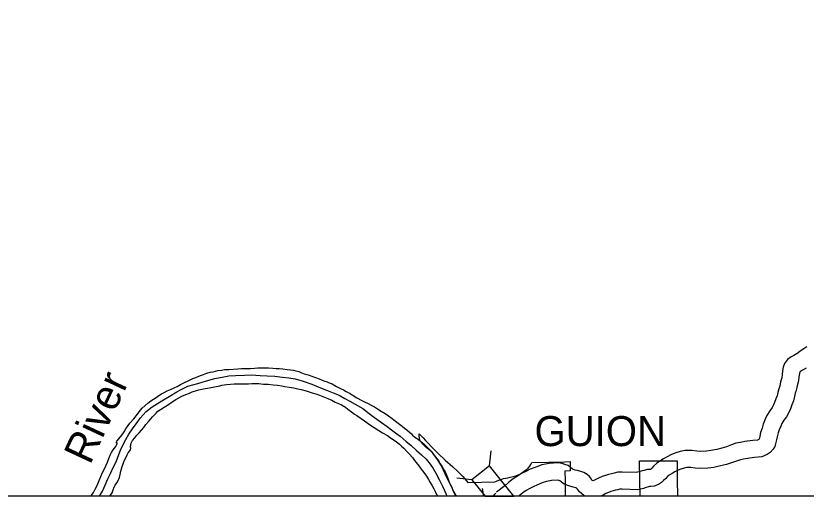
# Model space of a CAD drawing. Extents: x 1377389 to 1380723, y 1168351 to 1170484.
# Drawn here: x 1378028 to 1378167.1, y 1169604.3 to 1169688.8 of the extents above; entities that cross this region are included whole.
import ezdxf

# ---------------------------------------------------------------- set-up
doc = ezdxf.new("R2010")
doc.units = 0
doc.layers.add('B_Fill', color=7, linetype='Continuous')
doc.layers.add('B_Text', color=7, linetype='Continuous')

msp = doc.modelspace()

# ---------------------------------------------------------------- linework, layer by layer
at = {"layer": 'B_Fill'}
for p, q in [((1378098.97, 1169614.98), (1378098.99, 1169615.24)), ((1378098.97, 1169614.83), (1378098.97, 1169614.98)), ((1378099.04, 1169614.55), (1378098.97, 1169614.83)), ((1378098.99, 1169615.24), (1378099.71, 1169614.53)), ((1378099.08, 1169614.33), (1378099.04, 1169614.55)), ((1378099.11, 1169614.12), (1378099.08, 1169614.33)), ((1378099.71, 1169614.53), (1378100.13, 1169614.1)), ((1378099.23, 1169613.9), (1378099.11, 1169614.12)), ((1378099.68, 1169613.35), (1378099.23, 1169613.9)), ((1378100.21, 1169612.86), (1378099.68, 1169613.35)), ((1378100.13, 1169614.1), (1378101.66, 1169612.48)), ((1378100.66, 1169612.54), (1378100.21, 1169612.86)), ((1378101, 1169612.24), (1378100.66, 1169612.54)), ((1378101.39, 1169611.82), (1378101, 1169612.24)), ((1378101.72, 1169611.41), (1378101.39, 1169611.82)), ((1378101.66, 1169612.48), (1378102.28, 1169611.87)), ((1378102.21, 1169610.71), (1378101.72, 1169611.41)), ((1378102.28, 1169611.87), (1378103.59, 1169610.61)), ((1378111.36, 1169609.65), (1378111.66, 1169612.27)), ((1378102.94, 1169609.63), (1378102.21, 1169610.71)), ((1378103.59, 1169610.61), (1378104.91, 1169609.44)), ((1378118.66, 1169609.88), (1378118.81, 1169610.21)), ((1378118.81, 1169610.21), (1378124.62, 1169610.34)), ((1378124.62, 1169610.34), (1378125.56, 1169610.36)), ((1378125.56, 1169610.36), (1378125.57, 1169608.73)), ((1378137.79, 1169610.5), (1378144.38, 1169610.52)), ((1378137.82, 1169607.14), (1378137.79, 1169610.5)), ((1378144.38, 1169610.52), (1378144.41, 1169607.13)), ((1378103.94, 1169607.46), (1378102.94, 1169609.63)), ((1378104.91, 1169609.44), (1378105.73, 1169608.67)), ((1378105.73, 1169608.67), (1378106.68, 1169607.73)), ((1378111.36, 1169609.65), (1378108.27, 1169607.18)), ((1378115.64, 1169604.28), (1378111.36, 1169609.65)), ((1378117.09, 1169608.38), (1378117.49, 1169608.66)), ((1378117.49, 1169608.66), (1378117.91, 1169608.99)), ((1378117.91, 1169608.99), (1378118.19, 1169609.24)), ((1378118.19, 1169609.24), (1378118.47, 1169609.56)), ((1378118.47, 1169609.56), (1378118.66, 1169609.88)), ((1378125.57, 1169608.73), (1378124.64, 1169608.71)), ((1378124.64, 1169608.71), (1378124.66, 1169607.06)), ((1378104.36, 1169606.62), (1378103.94, 1169607.46)), ((1378108.27, 1169607.18), (1378105.65, 1169607.47)), ((1378106.68, 1169607.73), (1378107.34, 1169607)), ((1378113.02, 1169607.09), (1378113.45, 1169607.24)), ((1378113.45, 1169607.24), (1378113.82, 1169607.37)), ((1378113.82, 1169607.37), (1378114.19, 1169607.46)), ((1378114.19, 1169607.46), (1378114.62, 1169607.54)), ((1378114.62, 1169607.54), (1378115.03, 1169607.62)), ((1378115.03, 1169607.62), (1378115.56, 1169607.74)), ((1378115.56, 1169607.74), (1378116, 1169607.87)), ((1378116, 1169607.87), (1378116.43, 1169608.03)), ((1378116.43, 1169608.03), (1378116.69, 1169608.16)), ((1378116.69, 1169608.16), (1378117.09, 1169608.38)), ((1378104.78, 1169605.7), (1378104.36, 1169606.62)), ((1378107.34, 1169607), (1378107.57, 1169606.7)), ((1378107.57, 1169606.7), (1378112.3, 1169606.8)), ((1378108.27, 1169607.18), (1378110.58, 1169604.28)), ((1378112.3, 1169606.8), (1378112.6, 1169606.93)), ((1378112.6, 1169606.93), (1378113.02, 1169607.09)), ((1378124.66, 1169607.06), (1378124.7, 1169604.28)), ((1378137.89, 1169604.28), (1378137.82, 1169607.14)), ((1378144.41, 1169607.13), (1378144.48, 1169604.28)), ((1378105.09, 1169605.13), (1378104.78, 1169605.7)), ((1378105.51, 1169604.4), (1378105.09, 1169605.13)), ((1378110.4, 1169604.28), (1378110.15, 1169605.61)), ((1378110.4, 1169604.28), (1378110.15, 1169605.61)), ((1378105.57, 1169604.28), (1378105.51, 1169604.4)), ((1378124.7, 1169604.28), (1378105.57, 1169604.28)), ((1378110.58, 1169604.28), (1378115.64, 1169604.28)), ((1378144.48, 1169604.28), (1378137.89, 1169604.28))]:
    msp.add_line(p, q, dxfattribs=at)
for points in [[(1378167.23, 1169630.55), (1378166.6, 1169630.12), (1378166.01, 1169629.72), (1378165.46, 1169629.34)], [(1378165.52, 1169629.38), (1378164.95, 1169629.04), (1378164.48, 1169628.77), (1378163.81, 1169628.31), (1378163.29, 1169627.61), (1378163.05, 1169626.97), (1378162.95, 1169626.31), (1378162.86, 1169625.66), (1378162.8, 1169625.12), (1378162.61, 1169624.38), (1378162.44, 1169623.65), (1378162.3, 1169623.17), (1378162.14, 1169622.54), (1378161.99, 1169621.96), (1378161.79, 1169621.39), (1378161.55, 1169620.76), (1378161.37, 1169620.33), (1378161.09, 1169619.85), (1378160.69, 1169619.29), (1378160.2, 1169618.49), (1378159.87, 1169617.8), (1378159.53, 1169616.97), (1378159.33, 1169616.26), (1378159.08, 1169615.46), (1378158.95, 1169614.84), (1378158.86, 1169614.47), (1378158.8, 1169614.26), (1378158.78, 1169614.24), (1378158.55, 1169614.13), (1378157.71, 1169614.07), (1378156.32, 1169613.89), (1378155.53, 1169613.73), (1378154.75, 1169613.6), (1378153.98, 1169613.31), (1378153.06, 1169612.99), (1378152.25, 1169612.75), (1378151.36, 1169612.52), (1378150.34, 1169612.3), (1378149.54, 1169612.2), (1378148.56, 1169612.15), (1378147.88, 1169612.21), (1378146.96, 1169612.32), (1378145.83, 1169612.3), (1378144.94, 1169612.16), (1378144, 1169611.87), (1378143.28, 1169611.55), (1378142.61, 1169611.23), (1378141.98, 1169610.87), (1378141.32, 1169610.47), (1378140.74, 1169610.03), (1378140.26, 1169609.55), (1378139.92, 1169609.21), (1378139.75, 1169609.05), (1378139.68, 1169609), (1378139.63, 1169608.98), (1378139.62, 1169608.98), (1378139.17, 1169608.98), (1378138.51, 1169608.82), (1378138.04, 1169608.66), (1378137.68, 1169608.55), (1378137.18, 1169608.43), (1378134.73, 1169608.5), (1378133.98, 1169608.48), (1378133.32, 1169608.36), (1378132.82, 1169608.23), (1378132.33, 1169608.11), (1378131.78, 1169607.95), (1378131.18, 1169607.73), (1378130.54, 1169607.45), (1378129.99, 1169607.16), (1378129.59, 1169606.96), (1378129.46, 1169607.07), (1378129.31, 1169607.28), (1378128.95, 1169607.76), (1378128.55, 1169608.1), (1378127.96, 1169608.44), (1378127.44, 1169608.62), (1378126.85, 1169608.78), (1378126.44, 1169608.88), (1378126, 1169609.06), (1378125.19, 1169609.66), (1378124.62, 1169609.88), (1378124.17, 1169610.01), (1378123.4, 1169610.12), (1378121.89, 1169610.06), (1378120.59, 1169609.79), (1378119.55, 1169609.41), (1378118.55, 1169609.01), (1378117.88, 1169608.7), (1378117, 1169608.25), (1378116.29, 1169607.82), (1378115.51, 1169607.34), (1378114.69, 1169606.7), (1378114.06, 1169606.12), (1378112.62, 1169604.97)], [(1378041.24, 1169604.28), (1378041.28, 1169604.33), (1378041.65, 1169604.94), (1378041.98, 1169605.5), (1378042.31, 1169606.18), (1378042.67, 1169607.03), (1378042.94, 1169607.72), (1378043.29, 1169608.44), (1378043.54, 1169608.95), (1378043.85, 1169609.61), (1378044.13, 1169610.25), (1378044.35, 1169610.9), (1378044.62, 1169611.51), (1378044.86, 1169611.96), (1378045.14, 1169612.41), (1378045.36, 1169612.75), (1378045.6, 1169613.05), (1378045.74, 1169613.27), (1378045.87, 1169613.52), (1378045.87, 1169613.6), (1378045.81, 1169613.65), (1378045.72, 1169613.65), (1378045.68, 1169613.71), (1378045.76, 1169613.95), (1378046.45, 1169614.75), (1378046.86, 1169615.25), (1378047.08, 1169615.61), (1378047.36, 1169616.1), (1378047.75, 1169616.7), (1378048.05, 1169617.1), (1378048.79, 1169617.9), (1378049.43, 1169618.7), (1378049.9, 1169619.33), (1378050.24, 1169619.79), (1378051.22, 1169620.66), (1378051.79, 1169621.03), (1378052.69, 1169621.63), (1378053.19, 1169621.97), (1378053.66, 1169622.27), (1378054.09, 1169622.54), (1378054.65, 1169622.81), (1378055.22, 1169623.04), (1378055.85, 1169623.32), (1378056.4, 1169623.6), (1378056.96, 1169623.93), (1378057.69, 1169624.28), (1378058.32, 1169624.59), (1378059.16, 1169624.95), (1378059.7, 1169625.16), (1378060.5, 1169625.49), (1378061.01, 1169625.71), (1378061.63, 1169625.93), (1378062.22, 1169626.1), (1378062.7, 1169626.17), (1378063.13, 1169626.26), (1378063.57, 1169626.37), (1378064.19, 1169626.46), (1378064.74, 1169626.54), (1378065.16, 1169626.57), (1378065.48, 1169626.57), (1378067.09, 1169626.7), (1378067.7, 1169626.72), (1378068.42, 1169626.75), (1378069.29, 1169626.76), (1378070, 1169626.81), (1378070.57, 1169626.84), (1378071.53, 1169626.86), (1378072.49, 1169626.85), (1378073.24, 1169626.78), (1378073.83, 1169626.75), (1378074.33, 1169626.74), (1378075, 1169626.67), (1378075.74, 1169626.56), (1378076.33, 1169626.48), (1378076.85, 1169626.42)], [(1378041.24, 1169604.28), (1378041.28, 1169604.33), (1378041.65, 1169604.94), (1378041.98, 1169605.5), (1378042.31, 1169606.18), (1378042.67, 1169607.03), (1378042.94, 1169607.72), (1378043.29, 1169608.44), (1378043.54, 1169608.95), (1378043.85, 1169609.61), (1378044.13, 1169610.25), (1378044.35, 1169610.9), (1378044.62, 1169611.51), (1378044.86, 1169611.96), (1378045.14, 1169612.41), (1378045.36, 1169612.75), (1378045.6, 1169613.05), (1378045.74, 1169613.27), (1378045.87, 1169613.52), (1378045.87, 1169613.6), (1378045.81, 1169613.65), (1378045.72, 1169613.65), (1378045.68, 1169613.71), (1378045.76, 1169613.95), (1378046.45, 1169614.75), (1378046.86, 1169615.25), (1378047.08, 1169615.61), (1378047.36, 1169616.1), (1378047.75, 1169616.7), (1378048.05, 1169617.1), (1378048.79, 1169617.9), (1378049.43, 1169618.7), (1378049.9, 1169619.33), (1378050.24, 1169619.79), (1378051.22, 1169620.66), (1378051.79, 1169621.03), (1378052.69, 1169621.63), (1378053.19, 1169621.97), (1378053.66, 1169622.27), (1378054.09, 1169622.54), (1378054.65, 1169622.81), (1378055.22, 1169623.04), (1378055.85, 1169623.32), (1378056.4, 1169623.6), (1378056.96, 1169623.93), (1378057.69, 1169624.28), (1378058.32, 1169624.59), (1378059.16, 1169624.95), (1378059.7, 1169625.16), (1378060.5, 1169625.49), (1378061.01, 1169625.71), (1378061.63, 1169625.93), (1378062.22, 1169626.1), (1378062.7, 1169626.17), (1378063.13, 1169626.26), (1378063.57, 1169626.37), (1378064.19, 1169626.46), (1378064.74, 1169626.54), (1378065.16, 1169626.57), (1378065.48, 1169626.57), (1378067.09, 1169626.7), (1378067.7, 1169626.72), (1378068.42, 1169626.75), (1378069.29, 1169626.76), (1378070, 1169626.81), (1378070.57, 1169626.84), (1378071.53, 1169626.86), (1378072.49, 1169626.85), (1378073.24, 1169626.78), (1378073.83, 1169626.75), (1378074.33, 1169626.74), (1378075, 1169626.67), (1378075.74, 1169626.56), (1378076.33, 1169626.48), (1378076.85, 1169626.42)], [(1378167.08, 1169626.82), (1378166.48, 1169626.45), (1378166.08, 1169626.22), (1378165.96, 1169626.14), (1378165.91, 1169625.86), (1378165.83, 1169625.29), (1378165.76, 1169624.59), (1378165.52, 1169623.68), (1378165.34, 1169622.87), (1378165.19, 1169622.38), (1378165.05, 1169621.8), (1378164.85, 1169621.07), (1378164.6, 1169620.36), (1378164.33, 1169619.64), (1378164.06, 1169618.99), (1378163.62, 1169618.24), (1378163.2, 1169617.64), (1378162.84, 1169617.05), (1378162.62, 1169616.59), (1378162.37, 1169615.98), (1378162.2, 1169615.4), (1378161.98, 1169614.7), (1378161.88, 1169614.2), (1378161.76, 1169613.7), (1378161.57, 1169613.05), (1378161.29, 1169612.57), (1378160.78, 1169611.94), (1378160.24, 1169611.6), (1378159.3, 1169611.18), (1378158.02, 1169611.08), (1378156.8, 1169610.93), (1378156.08, 1169610.78), (1378155.54, 1169610.69), (1378154.99, 1169610.49), (1378153.98, 1169610.14), (1378153.06, 1169609.86), (1378152.05, 1169609.6), (1378150.83, 1169609.34), (1378149.8, 1169609.21), (1378148.51, 1169609.14), (1378147.56, 1169609.22), (1378146.81, 1169609.32), (1378146.09, 1169609.3), (1378145.61, 1169609.23), (1378145.05, 1169609.06), (1378144.55, 1169608.83), (1378144.01, 1169608.57), (1378143.49, 1169608.28), (1378143.01, 1169607.99), (1378142.72, 1169607.77), (1378142.38, 1169607.42), (1378142.02, 1169607.07), (1378141.63, 1169606.69), (1378141.1, 1169606.35), (1378140.38, 1169606.03), (1378139.74, 1169605.98), (1378139.52, 1169605.98), (1378139.36, 1169605.94), (1378138.96, 1169605.81), (1378138.47, 1169605.65), (1378137.49, 1169605.42), (1378134.72, 1169605.5), (1378134.29, 1169605.49), (1378133.97, 1169605.43), (1378133.54, 1169605.32), (1378133.11, 1169605.21), (1378132.71, 1169605.1), (1378132.3, 1169604.95), (1378131.85, 1169604.75), (1378131.37, 1169604.49), (1378130.96, 1169604.28)], [(1378042.75, 1169604.28), (1378043.24, 1169605.19), (1378043.73, 1169606.25), (1378044.19, 1169607.32), (1378044.65, 1169608.3), (1378045.22, 1169609.44), (1378045.67, 1169610.35), (1378046.13, 1169611.59), (1378046.42, 1169612.35), (1378046.88, 1169613.37), (1378047.37, 1169614.27), (1378047.9, 1169615.18), (1378048.68, 1169616.33), (1378049.25, 1169617.05), (1378049.91, 1169617.98), (1378050.39, 1169618.57), (1378050.92, 1169619.16), (1378051.98, 1169620), (1378052.93, 1169620.58), (1378054.02, 1169621.21), (1378055.02, 1169621.8), (1378056.32, 1169622.61), (1378056.97, 1169622.98), (1378058.3, 1169623.61), (1378060.05, 1169624.1), (1378061.58, 1169624.56), (1378063.03, 1169624.95), (1378064.6, 1169625.28), (1378065.52, 1169625.44), (1378066.69, 1169625.52), (1378068.28, 1169625.59), (1378069.48, 1169625.6), (1378071.03, 1169625.53), (1378072.27, 1169625.46), (1378073.59, 1169625.36), (1378074.92, 1169625.24), (1378076.06, 1169625.08), (1378077.16, 1169624.93), (1378078.39, 1169624.54), (1378080.12, 1169623.96), (1378081.33, 1169623.48), (1378082.71, 1169622.93), (1378083.84, 1169622.44), (1378084.89, 1169622.02), (1378085.93, 1169621.47), (1378086.78, 1169621), (1378087.74, 1169620.47), (1378089.06, 1169619.68), (1378090.19, 1169618.85), (1378091.16, 1169618.14), (1378092.35, 1169617.25), (1378093.38, 1169616.52), (1378094.12, 1169615.97), (1378094.83, 1169615.41), (1378095.64, 1169614.84), (1378096.73, 1169613.92), (1378097.53, 1169613.23), (1378098.56, 1169612.23), (1378099.4, 1169611.56), (1378100.25, 1169610.79), (1378100.9, 1169609.94), (1378101.43, 1169609.17), (1378101.93, 1169608.31), (1378102.55, 1169607.09), (1378103.13, 1169605.94), (1378103.66, 1169604.75), (1378103.89, 1169604.28)], [(1378076.85, 1169626.42), (1378077.3, 1169626.33), (1378077.81, 1169626.19), (1378078.18, 1169626.05), (1378078.77, 1169625.8), (1378079.44, 1169625.6), (1378080.12, 1169625.36), (1378081.4, 1169624.91), (1378082.23, 1169624.57), (1378082.79, 1169624.38), (1378083.17, 1169624.22), (1378083.68, 1169624.02), (1378084.45, 1169623.56), (1378085.04, 1169623.26), (1378085.7, 1169623.01), (1378086.17, 1169622.71), (1378086.87, 1169622.35), (1378087.4, 1169621.99), (1378088.03, 1169621.56), (1378088.76, 1169621.18), (1378089.37, 1169620.89), (1378090.03, 1169620.57), (1378090.55, 1169620.31), (1378091.11, 1169619.97), (1378091.68, 1169619.62), (1378092.28, 1169619.23), (1378092.99, 1169618.81), (1378093.61, 1169618.44), (1378094.22, 1169617.96), (1378094.82, 1169617.49), (1378095.52, 1169616.94), (1378095.99, 1169616.59), (1378096.4, 1169616.26), (1378096.81, 1169615.95), (1378097.3, 1169615.52), (1378097.62, 1169615.25), (1378097.84, 1169615.01), (1378098.22, 1169614.69), (1378098.55, 1169614.46), (1378098.9, 1169614.23), (1378099.25, 1169613.96), (1378099.54, 1169613.72), (1378099.86, 1169613.44), (1378100.3, 1169613.02), (1378100.67, 1169612.62), (1378101.08, 1169612.18), (1378101.47, 1169611.71), (1378101.81, 1169611.28), (1378102.01, 1169611.05), (1378102.1, 1169610.94), (1378102.48, 1169610.44), (1378102.7, 1169609.97), (1378103.02, 1169609.49), (1378103.33, 1169608.94), (1378103.56, 1169608.55), (1378103.84, 1169607.85), (1378104.09, 1169607.27), (1378104.27, 1169606.76), (1378104.52, 1169606.26), (1378104.74, 1169605.86), (1378104.85, 1169605.47), (1378105.06, 1169605.04), (1378105.26, 1169604.58), (1378105.42, 1169604.28)], [(1378076.85, 1169626.42), (1378077.3, 1169626.33), (1378077.81, 1169626.19), (1378078.18, 1169626.05), (1378078.77, 1169625.8), (1378079.44, 1169625.6), (1378080.12, 1169625.36), (1378081.4, 1169624.91), (1378082.23, 1169624.57), (1378082.79, 1169624.38), (1378083.17, 1169624.22), (1378083.68, 1169624.02), (1378084.45, 1169623.56), (1378085.04, 1169623.26), (1378085.7, 1169623.01), (1378086.17, 1169622.71), (1378086.87, 1169622.35), (1378087.4, 1169621.99), (1378088.03, 1169621.56), (1378088.76, 1169621.18), (1378089.37, 1169620.89), (1378090.03, 1169620.57), (1378090.55, 1169620.31), (1378091.11, 1169619.97), (1378091.68, 1169619.62), (1378092.28, 1169619.23), (1378092.99, 1169618.81), (1378093.61, 1169618.44), (1378094.22, 1169617.96), (1378094.82, 1169617.49), (1378095.52, 1169616.94), (1378095.99, 1169616.59), (1378096.4, 1169616.26), (1378096.81, 1169615.95), (1378097.3, 1169615.52), (1378097.62, 1169615.25), (1378097.84, 1169615.01), (1378098.22, 1169614.69), (1378098.55, 1169614.46), (1378098.9, 1169614.23), (1378099.25, 1169613.96), (1378099.54, 1169613.72), (1378099.86, 1169613.44), (1378100.3, 1169613.02), (1378100.67, 1169612.62), (1378101.08, 1169612.18), (1378101.47, 1169611.71), (1378101.81, 1169611.28), (1378102.01, 1169611.05), (1378102.1, 1169610.94), (1378102.48, 1169610.44), (1378102.7, 1169609.97), (1378103.02, 1169609.49), (1378103.33, 1169608.94), (1378103.56, 1169608.55), (1378103.84, 1169607.85), (1378104.09, 1169607.27), (1378104.27, 1169606.76), (1378104.52, 1169606.26), (1378104.74, 1169605.86), (1378104.85, 1169605.47), (1378105.06, 1169605.04), (1378105.26, 1169604.58), (1378105.42, 1169604.28)], [(1378044.55, 1169604.28), (1378044.69, 1169604.44), (1378044.96, 1169604.89), (1378045.14, 1169605.4), (1378045.31, 1169605.86), (1378045.52, 1169606.22), (1378045.81, 1169606.65), (1378046.01, 1169607.02), (1378046.25, 1169607.55), (1378046.36, 1169608.12), (1378046.46, 1169608.69), (1378046.7, 1169609.53), (1378046.97, 1169610.13), (1378047.16, 1169610.59), (1378047.35, 1169611.05), (1378047.58, 1169611.56), (1378047.79, 1169611.9), (1378048.06, 1169612.23), (1378048.18, 1169612.43), (1378048.25, 1169612.71), (1378048.21, 1169612.93), (1378048.22, 1169613.32), (1378048.3, 1169613.58), (1378048.56, 1169614.06), (1378048.95, 1169614.57), (1378049.31, 1169614.99), (1378049.69, 1169615.45), (1378050.1, 1169615.88), (1378050.52, 1169616.38), (1378050.91, 1169616.89), (1378051.39, 1169617.48), (1378051.77, 1169617.89), (1378052.07, 1169618.24), (1378052.41, 1169618.6), (1378052.71, 1169618.91), (1378053, 1169619.24), (1378053.49, 1169619.55), (1378054.12, 1169619.93), (1378054.71, 1169620.31), (1378055.72, 1169621.02), (1378056.15, 1169621.27), (1378056.67, 1169621.56), (1378057.24, 1169621.86), (1378057.91, 1169622.15), (1378058.6, 1169622.4), (1378059.06, 1169622.62), (1378059.65, 1169622.82), (1378060.2, 1169622.97), (1378060.77, 1169623.09), (1378061.35, 1169623.21), (1378061.72, 1169623.29), (1378062.39, 1169623.39), (1378063, 1169623.52), (1378063.9, 1169623.7), (1378064.28, 1169623.79), (1378065.07, 1169623.94), (1378065.81, 1169624), (1378066.43, 1169624.03), (1378067.25, 1169624.07), (1378068.41, 1169624.02), (1378068.96, 1169624.07), (1378069.57, 1169624.08), (1378070.16, 1169624.09), (1378070.78, 1169624.08), (1378071.6, 1169624.01), (1378072.43, 1169623.97), (1378073.27, 1169623.85), (1378074.07, 1169623.78), (1378074.84, 1169623.69), (1378075.38, 1169623.57), (1378076.1, 1169623.47), (1378076.95, 1169623.35), (1378077.62, 1169623.18), (1378078.24, 1169623.06), (1378079.11, 1169622.79), (1378079.62, 1169622.66), (1378080.31, 1169622.41), (1378080.82, 1169622.27), (1378081.43, 1169622.07), (1378082.89, 1169621.47), (1378083.62, 1169621.15), (1378084.23, 1169620.84), (1378084.77, 1169620.58), (1378085.32, 1169620.33), (1378086.02, 1169619.91), (1378086.46, 1169619.57), (1378087.06, 1169619.09), (1378087.59, 1169618.73), (1378088, 1169618.45)], [(1378044.55, 1169604.28), (1378044.69, 1169604.44), (1378044.96, 1169604.89), (1378045.14, 1169605.4), (1378045.31, 1169605.86), (1378045.52, 1169606.22), (1378045.81, 1169606.65), (1378046.01, 1169607.02), (1378046.25, 1169607.55), (1378046.36, 1169608.12), (1378046.46, 1169608.69), (1378046.7, 1169609.53), (1378046.97, 1169610.13), (1378047.16, 1169610.59), (1378047.35, 1169611.05), (1378047.58, 1169611.56), (1378047.79, 1169611.9), (1378048.06, 1169612.23), (1378048.18, 1169612.43), (1378048.25, 1169612.71), (1378048.21, 1169612.93), (1378048.22, 1169613.32), (1378048.3, 1169613.58), (1378048.56, 1169614.06), (1378048.95, 1169614.57), (1378049.31, 1169614.99), (1378049.69, 1169615.45), (1378050.1, 1169615.88), (1378050.52, 1169616.38), (1378050.91, 1169616.89), (1378051.39, 1169617.48), (1378051.77, 1169617.89), (1378052.07, 1169618.24), (1378052.41, 1169618.6), (1378052.71, 1169618.91), (1378053, 1169619.24), (1378053.49, 1169619.55), (1378054.12, 1169619.93), (1378054.71, 1169620.31), (1378055.72, 1169621.02), (1378056.15, 1169621.27), (1378056.67, 1169621.56), (1378057.24, 1169621.86), (1378057.91, 1169622.15), (1378058.6, 1169622.4), (1378059.06, 1169622.62), (1378059.65, 1169622.82), (1378060.2, 1169622.97), (1378060.77, 1169623.09), (1378061.35, 1169623.21), (1378061.72, 1169623.29), (1378062.39, 1169623.39), (1378063, 1169623.52), (1378063.9, 1169623.7), (1378064.28, 1169623.79), (1378065.07, 1169623.94), (1378065.81, 1169624), (1378066.43, 1169624.03), (1378067.25, 1169624.07), (1378068.41, 1169624.02), (1378068.96, 1169624.07), (1378069.57, 1169624.08), (1378070.16, 1169624.09), (1378070.78, 1169624.08), (1378071.6, 1169624.01), (1378072.43, 1169623.97), (1378073.27, 1169623.85), (1378074.07, 1169623.78), (1378074.84, 1169623.69), (1378075.38, 1169623.57), (1378076.1, 1169623.47), (1378076.95, 1169623.35), (1378077.62, 1169623.18), (1378078.24, 1169623.06), (1378079.11, 1169622.79), (1378079.62, 1169622.66), (1378080.31, 1169622.41), (1378080.82, 1169622.27), (1378081.43, 1169622.07), (1378082.89, 1169621.47), (1378083.62, 1169621.15), (1378084.23, 1169620.84), (1378084.77, 1169620.58), (1378085.32, 1169620.33), (1378086.02, 1169619.91), (1378086.46, 1169619.57), (1378087.06, 1169619.09), (1378087.59, 1169618.73), (1378088, 1169618.45)], [(1378088, 1169618.45), (1378089.35, 1169617.52), (1378090.41, 1169616.79), (1378092.56, 1169615.43), (1378093.43, 1169614.93), (1378093.96, 1169614.57), (1378094.6, 1169614.13), (1378095.02, 1169613.85), (1378095.54, 1169613.41), (1378095.89, 1169613.07), (1378096.32, 1169612.72), (1378096.82, 1169612.15), (1378097.24, 1169611.72), (1378097.8, 1169611.11), (1378098.19, 1169610.57), (1378098.47, 1169610.2), (1378098.93, 1169609.64), (1378099.35, 1169609.05), (1378099.83, 1169608.42), (1378100.28, 1169607.8), (1378100.64, 1169607.23), (1378100.94, 1169606.7), (1378101.28, 1169606.12), (1378101.57, 1169605.56), (1378101.86, 1169604.99), (1378102.07, 1169604.58), (1378102.22, 1169604.28)], [(1378088, 1169618.45), (1378089.35, 1169617.52), (1378090.41, 1169616.79), (1378092.56, 1169615.43), (1378093.43, 1169614.93), (1378093.96, 1169614.57), (1378094.6, 1169614.13), (1378095.02, 1169613.85), (1378095.54, 1169613.41), (1378095.89, 1169613.07), (1378096.32, 1169612.72), (1378096.82, 1169612.15), (1378097.24, 1169611.72), (1378097.8, 1169611.11), (1378098.19, 1169610.57), (1378098.47, 1169610.2), (1378098.93, 1169609.64), (1378099.35, 1169609.05), (1378099.83, 1169608.42), (1378100.28, 1169607.8), (1378100.64, 1169607.23), (1378100.94, 1169606.7), (1378101.28, 1169606.12), (1378101.57, 1169605.56), (1378101.86, 1169604.99), (1378102.07, 1169604.58), (1378102.22, 1169604.28)], [(1378128.19, 1169604.28), (1378127.98, 1169604.4), (1378127.22, 1169605.02), (1378126.87, 1169605.54), (1378126.77, 1169605.66), (1378126.73, 1169605.69), (1378126.57, 1169605.74), (1378126.07, 1169605.88), (1378125.49, 1169606.03), (1378124.52, 1169606.42), (1378123.73, 1169607.01), (1378123.65, 1169607.04), (1378123.54, 1169607.07), (1378123.26, 1169607.11), (1378122.26, 1169607.07), (1378121.41, 1169606.89), (1378120.62, 1169606.61), (1378119.73, 1169606.25), (1378119.18, 1169606), (1378118.47, 1169605.63), (1378117.85, 1169605.26), (1378117.23, 1169604.88), (1378116.63, 1169604.41), (1378116.5, 1169604.28)], [(1378112.07, 1169604.28), (1378112.32, 1169604.65)], [(1378112.47, 1169604.83), (1378112.32, 1169604.65)]]:
    msp.add_lwpolyline(points, dxfattribs=at)
at = {"layer": 'B_Text'}
msp.add_lwpolyline([(1377549.76, 1170388.77), (1378279.16, 1170388.77), (1378279.16, 1169604.28), (1377549.76, 1169604.28)], close=True, dxfattribs=at)

# ---------------------------------------------------------------- texts
at = {"layer": 'B_Fill'}
msp.add_text('River', height=5.28, rotation=65, dxfattribs=at).set_placement((1378041.06, 1169609.65))
msp.add_text('GUION', height=5.28, dxfattribs=at).set_placement((1378119.29, 1169613.09))

doc.saveas('drawing.dxf')
